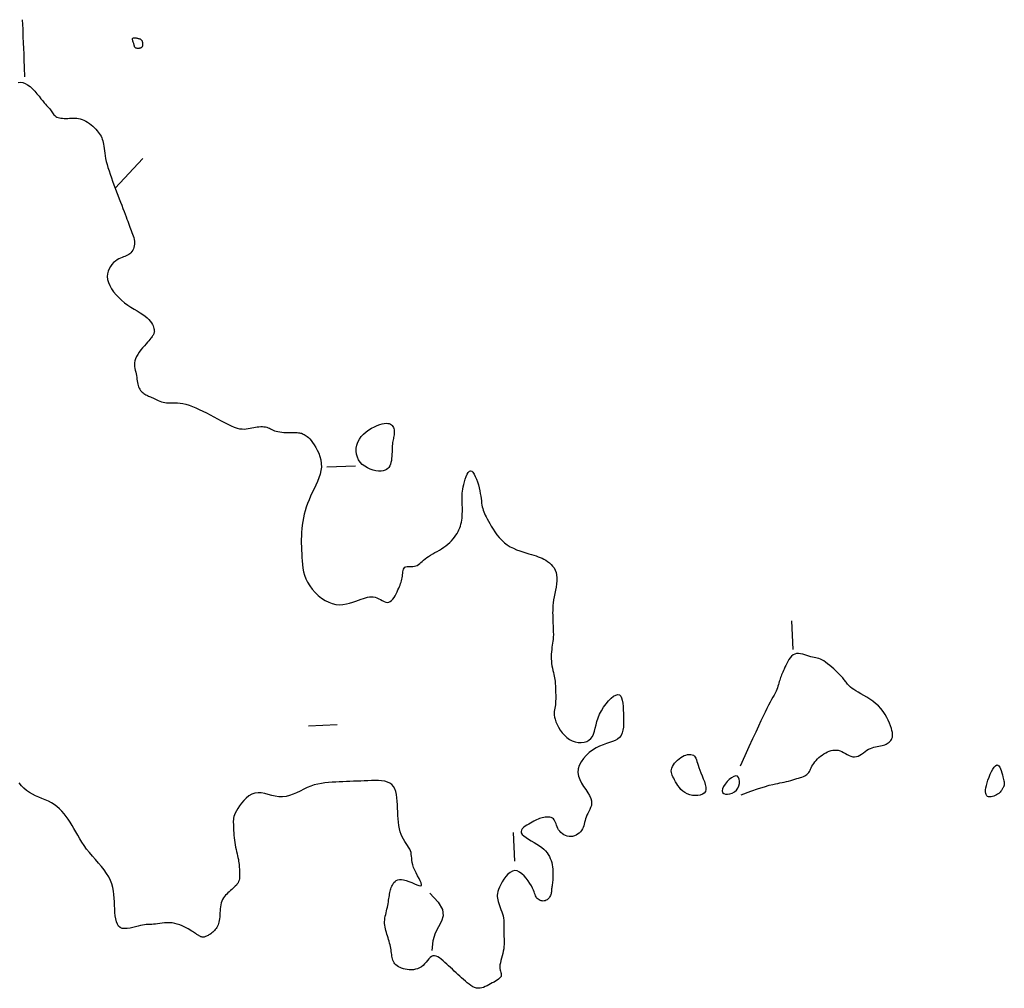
# Model space of a CAD drawing. Header units: millimetres. Extents: x 32690613 to 32693367, y 5343692 to 5344708.
# Tile 765 of 1009: x 32693239 to 32693273, y 5343862 to 5343896. Entities that reach past the tile are written whole.
import ezdxf

# ---------------------------------------------------------------- set-up
doc = ezdxf.new("R2010")
doc.units = ezdxf.units.MM
doc.header["$LTSCALE"] = 20
doc.layers.add('02-DGM_HL_493.50', color=112, linetype='Continuous')

msp = doc.modelspace()

# ---------------------------------------------------------------- linework, layer by layer
at = {"layer": '02-DGM_HL_493.50', "elevation": 493.5, "flags": 128}
for points in [[(32693238.849, 5343893.634), (32693238.836, 5343893.966), (32693238.826, 5343894.227), (32693238.818, 5343894.442), (32693238.81, 5343894.633), (32693238.803, 5343894.825), (32693238.794, 5343895.039), (32693238.784, 5343895.301), (32693238.771, 5343895.632)], [(32693238.61, 5343893.442), (32693238.691, 5343893.45), (32693238.774, 5343893.44), (32693238.858, 5343893.412), (32693238.943, 5343893.364), (32693239.028, 5343893.299), (32693239.111, 5343893.222), (32693239.192, 5343893.137), (32693239.27, 5343893.048), (32693239.343, 5343892.96), (32693239.41, 5343892.876), (32693239.47, 5343892.8), (32693239.522, 5343892.737), (32693239.568, 5343892.685), (32693239.607, 5343892.642), (32693239.641, 5343892.606), (32693239.671, 5343892.575), (32693239.697, 5343892.546), (32693239.721, 5343892.519), (32693239.744, 5343892.489), (32693239.766, 5343892.458), (32693239.788, 5343892.423), (32693239.811, 5343892.388), (32693239.835, 5343892.353), (32693239.862, 5343892.319), (32693239.892, 5343892.288), (32693239.926, 5343892.259), (32693239.964, 5343892.236), (32693240.008, 5343892.218), (32693240.056, 5343892.205), (32693240.108, 5343892.197), (32693240.164, 5343892.192), (32693240.222, 5343892.19), (32693240.283, 5343892.19), (32693240.344, 5343892.191), (32693240.407, 5343892.194), (32693240.469, 5343892.196), (32693240.532, 5343892.197), (32693240.594, 5343892.197), (32693240.657, 5343892.193), (32693240.72, 5343892.186), (32693240.783, 5343892.173), (32693240.846, 5343892.155), (32693240.91, 5343892.13), (32693240.973, 5343892.097), (32693241.037, 5343892.058), (32693241.099, 5343892.014), (32693241.159, 5343891.966), (32693241.217, 5343891.915), (32693241.272, 5343891.863), (32693241.323, 5343891.81), (32693241.369, 5343891.759), (32693241.41, 5343891.709), (32693241.446, 5343891.661), (32693241.478, 5343891.614), (32693241.505, 5343891.566), (32693241.529, 5343891.517), (32693241.548, 5343891.465), (32693241.565, 5343891.41), (32693241.579, 5343891.35), (32693241.591, 5343891.285), (32693241.602, 5343891.215), (32693241.612, 5343891.14), (32693241.622, 5343891.06), (32693241.634, 5343890.974), (32693241.649, 5343890.884), (32693241.666, 5343890.788), (32693241.689, 5343890.687), (32693241.716, 5343890.581), (32693241.748, 5343890.471), (32693241.785, 5343890.358), (32693241.824, 5343890.241), (32693241.867, 5343890.121), (32693241.911, 5343890), (32693241.957, 5343889.877), (32693242.003, 5343889.754), (32693242.05, 5343889.631), (32693242.096, 5343889.509), (32693242.141, 5343889.389), (32693242.185, 5343889.271), (32693242.228, 5343889.158), (32693242.269, 5343889.049), (32693242.308, 5343888.946), (32693242.344, 5343888.85), (32693242.378, 5343888.761), (32693242.409, 5343888.679), (32693242.438, 5343888.603), (32693242.464, 5343888.532), (32693242.49, 5343888.464), (32693242.514, 5343888.399), (32693242.538, 5343888.337), (32693242.561, 5343888.275), (32693242.585, 5343888.213), (32693242.607, 5343888.152), (32693242.627, 5343888.091), (32693242.645, 5343888.03), (32693242.66, 5343887.97), (32693242.67, 5343887.911), (32693242.675, 5343887.853), (32693242.675, 5343887.796), (32693242.667, 5343887.74), (32693242.654, 5343887.686), (32693242.634, 5343887.635), (32693242.61, 5343887.587), (32693242.581, 5343887.542), (32693242.548, 5343887.502), (32693242.511, 5343887.467), (32693242.472, 5343887.437), (32693242.43, 5343887.414), (32693242.386, 5343887.394), (32693242.339, 5343887.376), (32693242.29, 5343887.359), (32693242.238, 5343887.341), (32693242.184, 5343887.318), (32693242.127, 5343887.29), (32693242.068, 5343887.255), (32693242.006, 5343887.21), (32693241.944, 5343887.157), (32693241.884, 5343887.095), (32693241.83, 5343887.025), (32693241.785, 5343886.947), (32693241.75, 5343886.862), (32693241.728, 5343886.771), (32693241.723, 5343886.674), (32693241.736, 5343886.572), (32693241.767, 5343886.466), (32693241.813, 5343886.357), (32693241.873, 5343886.249), (32693241.946, 5343886.141), (32693242.03, 5343886.036), (32693242.122, 5343885.937), (32693242.223, 5343885.843), (32693242.329, 5343885.757), (32693242.439, 5343885.678), (32693242.55, 5343885.605), (32693242.66, 5343885.537), (32693242.767, 5343885.473), (32693242.868, 5343885.411), (32693242.962, 5343885.351), (32693243.045, 5343885.291), (32693243.116, 5343885.232), (32693243.176, 5343885.172), (32693243.225, 5343885.114), (32693243.266, 5343885.057), (32693243.297, 5343885.003), (32693243.322, 5343884.952), (32693243.34, 5343884.905), (32693243.352, 5343884.863), (32693243.361, 5343884.825), (32693243.365, 5343884.793), (32693243.366, 5343884.764), (32693243.364, 5343884.739), (32693243.36, 5343884.715), (32693243.352, 5343884.693), (32693243.343, 5343884.672), (32693243.332, 5343884.651), (32693243.32, 5343884.63), (32693243.305, 5343884.606), (32693243.287, 5343884.58), (32693243.266, 5343884.551), (32693243.24, 5343884.517), (32693243.209, 5343884.478), (32693243.171, 5343884.433), (32693243.127, 5343884.381), (32693243.075, 5343884.322), (32693243.017, 5343884.257), (32693242.957, 5343884.186), (32693242.897, 5343884.112), (32693242.84, 5343884.035), (32693242.787, 5343883.958), (32693242.743, 5343883.88), (32693242.708, 5343883.805), (32693242.686, 5343883.732), (32693242.675, 5343883.662), (32693242.672, 5343883.595), (32693242.677, 5343883.529), (32693242.687, 5343883.465), (32693242.701, 5343883.402), (32693242.715, 5343883.34), (32693242.729, 5343883.278), (32693242.741, 5343883.216), (32693242.75, 5343883.154), (32693242.759, 5343883.093), (32693242.768, 5343883.034), (32693242.777, 5343882.977), (32693242.788, 5343882.922), (32693242.8, 5343882.87), (32693242.816, 5343882.822), (32693242.835, 5343882.778), (32693242.858, 5343882.738), (32693242.883, 5343882.701), (32693242.911, 5343882.668), (32693242.94, 5343882.638), (32693242.971, 5343882.611), (32693243.003, 5343882.588), (32693243.035, 5343882.567), (32693243.067, 5343882.548), (32693243.099, 5343882.532), (32693243.132, 5343882.517), (32693243.165, 5343882.502), (32693243.2, 5343882.487), (32693243.237, 5343882.472), (32693243.275, 5343882.455), (32693243.315, 5343882.436), (32693243.358, 5343882.414), (32693243.403, 5343882.391), (32693243.451, 5343882.367), (32693243.501, 5343882.344), (32693243.554, 5343882.322), (32693243.61, 5343882.303), (32693243.668, 5343882.288), (32693243.73, 5343882.277), (32693243.794, 5343882.272), (32693243.862, 5343882.27), (32693243.933, 5343882.271), (32693244.009, 5343882.272), (32693244.09, 5343882.271), (32693244.176, 5343882.267), (32693244.267, 5343882.257), (32693244.365, 5343882.241), (32693244.469, 5343882.215), (32693244.579, 5343882.181), (32693244.694, 5343882.14), (32693244.813, 5343882.092), (32693244.935, 5343882.038), (32693245.06, 5343881.979), (32693245.187, 5343881.916), (32693245.314, 5343881.85), (32693245.442, 5343881.781), (32693245.569, 5343881.711), (32693245.693, 5343881.643), (32693245.815, 5343881.577), (32693245.932, 5343881.517), (32693246.045, 5343881.464), (32693246.151, 5343881.419), (32693246.25, 5343881.386), (32693246.341, 5343881.364), (32693246.424, 5343881.354), (32693246.502, 5343881.352), (32693246.574, 5343881.357), (32693246.642, 5343881.367), (32693246.707, 5343881.38), (32693246.771, 5343881.395), (32693246.833, 5343881.409), (32693246.895, 5343881.42), (32693246.956, 5343881.429), (32693247.017, 5343881.435), (32693247.077, 5343881.437), (32693247.134, 5343881.437), (32693247.189, 5343881.432), (32693247.242, 5343881.424), (32693247.291, 5343881.413), (32693247.337, 5343881.397), (32693247.381, 5343881.378), (32693247.423, 5343881.358), (32693247.466, 5343881.336), (32693247.511, 5343881.315), (32693247.56, 5343881.294), (32693247.613, 5343881.276), (32693247.672, 5343881.261), (32693247.739, 5343881.25), (32693247.811, 5343881.242), (32693247.887, 5343881.237), (32693247.964, 5343881.235), (32693248.041, 5343881.234), (32693248.116, 5343881.233), (32693248.186, 5343881.234), (32693248.249, 5343881.233), (32693248.304, 5343881.232), (32693248.352, 5343881.229), (32693248.395, 5343881.225), (32693248.432, 5343881.219), (32693248.466, 5343881.212), (32693248.498, 5343881.203), (32693248.528, 5343881.192), (32693248.56, 5343881.179), (32693248.592, 5343881.163), (32693248.627, 5343881.144), (32693248.664, 5343881.12), (32693248.703, 5343881.089), (32693248.745, 5343881.052), (32693248.789, 5343881.006), (32693248.837, 5343880.95), (32693248.888, 5343880.883), (32693248.942, 5343880.804), (32693248.998, 5343880.714), (32693249.051, 5343880.615), (32693249.099, 5343880.508), (32693249.141, 5343880.394), (32693249.172, 5343880.275), (32693249.191, 5343880.152), (32693249.194, 5343880.028), (32693249.18, 5343879.902), (32693249.15, 5343879.776), (32693249.109, 5343879.649), (32693249.057, 5343879.522), (32693249, 5343879.394), (32693248.938, 5343879.267), (32693248.876, 5343879.139), (32693248.817, 5343879.012), (32693248.762, 5343878.885), (32693248.712, 5343878.758), (32693248.667, 5343878.631), (32693248.628, 5343878.504), (32693248.594, 5343878.378), (32693248.565, 5343878.252), (32693248.541, 5343878.126), (32693248.523, 5343878), (32693248.509, 5343877.874), (32693248.5, 5343877.749), (32693248.495, 5343877.623), (32693248.494, 5343877.498), (32693248.494, 5343877.373), (32693248.497, 5343877.248), (32693248.501, 5343877.123), (32693248.506, 5343876.998), (32693248.511, 5343876.873), (32693248.519, 5343876.749), (32693248.53, 5343876.624), (32693248.547, 5343876.5), (32693248.571, 5343876.375), (32693248.606, 5343876.252), (32693248.652, 5343876.128), (32693248.712, 5343876.006), (32693248.787, 5343875.884), (32693248.875, 5343875.765), (32693248.975, 5343875.652), (32693249.084, 5343875.548), (32693249.201, 5343875.454), (32693249.323, 5343875.373), (32693249.448, 5343875.308), (32693249.575, 5343875.261), (32693249.701, 5343875.234), (32693249.825, 5343875.225), (32693249.947, 5343875.231), (32693250.065, 5343875.249), (32693250.179, 5343875.276), (32693250.288, 5343875.308), (32693250.391, 5343875.344), (32693250.488, 5343875.38), (32693250.576, 5343875.413), (32693250.658, 5343875.443), (32693250.735, 5343875.467), (32693250.807, 5343875.486), (32693250.875, 5343875.499), (32693250.94, 5343875.503), (32693251.004, 5343875.499), (32693251.067, 5343875.486), (32693251.131, 5343875.463), (32693251.194, 5343875.433), (32693251.257, 5343875.4), (32693251.319, 5343875.367), (32693251.379, 5343875.338), (32693251.437, 5343875.317), (32693251.493, 5343875.306), (32693251.547, 5343875.31), (32693251.597, 5343875.331), (32693251.643, 5343875.367), (32693251.687, 5343875.416), (32693251.728, 5343875.474), (32693251.766, 5343875.538), (32693251.801, 5343875.606), (32693251.833, 5343875.674), (32693251.863, 5343875.74), (32693251.891, 5343875.801), (32693251.916, 5343875.858), (32693251.939, 5343875.911), (32693251.959, 5343875.962), (32693251.977, 5343876.012), (32693251.992, 5343876.061), (32693252.004, 5343876.111), (32693252.014, 5343876.162), (32693252.021, 5343876.216), (32693252.027, 5343876.27), (32693252.033, 5343876.324), (32693252.04, 5343876.375), (32693252.05, 5343876.423), (32693252.064, 5343876.465), (32693252.084, 5343876.501), (32693252.111, 5343876.528), (32693252.145, 5343876.545), (32693252.186, 5343876.555), (32693252.232, 5343876.559), (32693252.282, 5343876.56), (32693252.334, 5343876.56), (32693252.387, 5343876.561), (32693252.44, 5343876.567), (32693252.49, 5343876.578), (32693252.537, 5343876.597), (32693252.581, 5343876.624), (32693252.625, 5343876.657), (32693252.669, 5343876.694), (32693252.714, 5343876.735), (32693252.762, 5343876.778), (32693252.814, 5343876.823), (32693252.872, 5343876.867), (32693252.936, 5343876.911), (32693253.005, 5343876.954), (32693253.079, 5343876.996), (32693253.155, 5343877.04), (32693253.234, 5343877.084), (32693253.312, 5343877.129), (32693253.39, 5343877.177), (32693253.465, 5343877.228), (32693253.537, 5343877.281), (32693253.606, 5343877.338), (32693253.67, 5343877.396), (32693253.731, 5343877.457), (32693253.787, 5343877.519), (32693253.838, 5343877.583), (32693253.885, 5343877.646), (32693253.927, 5343877.711), (32693253.964, 5343877.775), (32693253.995, 5343877.839), (32693254.023, 5343877.903), (32693254.045, 5343877.969), (32693254.064, 5343878.035), (32693254.08, 5343878.104), (32693254.092, 5343878.173), (32693254.101, 5343878.245), (32693254.107, 5343878.32), (32693254.111, 5343878.396), (32693254.113, 5343878.472), (32693254.113, 5343878.548), (32693254.112, 5343878.623), (32693254.11, 5343878.695), (32693254.108, 5343878.765), (32693254.106, 5343878.829), (32693254.103, 5343878.89), (32693254.102, 5343878.947), (32693254.102, 5343879.002), (32693254.104, 5343879.059), (32693254.108, 5343879.118), (32693254.115, 5343879.182), (32693254.126, 5343879.252), (32693254.142, 5343879.331), (32693254.162, 5343879.42), (32693254.186, 5343879.514), (32693254.214, 5343879.608), (32693254.245, 5343879.697), (32693254.28, 5343879.775), (32693254.317, 5343879.838), (32693254.357, 5343879.881), (32693254.397, 5343879.897), (32693254.44, 5343879.884), (32693254.482, 5343879.844), (32693254.524, 5343879.782), (32693254.565, 5343879.702), (32693254.604, 5343879.609), (32693254.639, 5343879.508), (32693254.671, 5343879.402), (32693254.699, 5343879.297), (32693254.721, 5343879.197), (32693254.739, 5343879.101), (32693254.754, 5343879.01), (32693254.766, 5343878.925), (32693254.776, 5343878.844), (32693254.786, 5343878.769), (32693254.796, 5343878.699), (32693254.808, 5343878.635), (32693254.822, 5343878.575), (32693254.839, 5343878.518), (32693254.859, 5343878.464), (32693254.883, 5343878.408), (32693254.911, 5343878.35), (32693254.943, 5343878.288), (32693254.98, 5343878.219), (32693255.022, 5343878.142), (32693255.07, 5343878.056), (32693255.123, 5343877.962), (32693255.183, 5343877.863), (32693255.249, 5343877.762), (32693255.321, 5343877.661), (32693255.4, 5343877.563), (32693255.487, 5343877.47), (32693255.58, 5343877.386), (32693255.68, 5343877.311), (32693255.786, 5343877.247), (32693255.895, 5343877.191), (32693256.006, 5343877.142), (32693256.117, 5343877.1), (32693256.226, 5343877.063), (32693256.33, 5343877.031), (32693256.429, 5343877.002), (32693256.52, 5343876.976), (32693256.604, 5343876.95), (32693256.682, 5343876.926), (32693256.756, 5343876.9), (32693256.826, 5343876.873), (32693256.892, 5343876.844), (32693256.957, 5343876.812), (32693257.021, 5343876.775), (32693257.085, 5343876.733), (32693257.148, 5343876.686), (32693257.207, 5343876.632), (32693257.262, 5343876.573), (32693257.311, 5343876.506), (32693257.351, 5343876.432), (32693257.383, 5343876.351), (32693257.403, 5343876.262), (32693257.411, 5343876.165), (32693257.409, 5343876.061), (32693257.398, 5343875.952), (32693257.381, 5343875.84), (32693257.36, 5343875.727), (32693257.338, 5343875.614), (32693257.317, 5343875.503), (32693257.298, 5343875.396), (32693257.283, 5343875.294), (32693257.273, 5343875.197), (32693257.267, 5343875.105), (32693257.264, 5343875.019), (32693257.263, 5343874.938), (32693257.264, 5343874.863), (32693257.266, 5343874.793), (32693257.268, 5343874.728), (32693257.271, 5343874.668), (32693257.273, 5343874.612), (32693257.275, 5343874.561), (32693257.277, 5343874.512), (32693257.278, 5343874.467), (32693257.28, 5343874.423), (32693257.282, 5343874.381), (32693257.283, 5343874.339), (32693257.285, 5343874.297), (32693257.286, 5343874.255), (32693257.287, 5343874.211), (32693257.287, 5343874.165), (32693257.285, 5343874.117), (32693257.282, 5343874.065), (32693257.278, 5343874.01), (32693257.271, 5343873.949), (32693257.262, 5343873.884), (32693257.251, 5343873.814), (32693257.24, 5343873.74), (32693257.23, 5343873.663), (32693257.221, 5343873.583), (32693257.214, 5343873.501), (32693257.211, 5343873.419), (32693257.211, 5343873.335), (32693257.217, 5343873.252), (32693257.227, 5343873.17), (32693257.24, 5343873.089), (32693257.255, 5343873.01), (32693257.272, 5343872.934), (32693257.289, 5343872.862), (32693257.304, 5343872.793), (32693257.319, 5343872.728), (32693257.33, 5343872.668), (32693257.339, 5343872.612), (32693257.346, 5343872.559), (32693257.351, 5343872.507), (32693257.356, 5343872.455), (32693257.359, 5343872.401), (32693257.361, 5343872.345), (32693257.364, 5343872.285), (32693257.366, 5343872.22), (32693257.368, 5343872.151), (32693257.37, 5343872.08), (32693257.371, 5343872.007), (32693257.371, 5343871.935), (32693257.368, 5343871.863), (32693257.364, 5343871.794), (32693257.358, 5343871.729), (32693257.348, 5343871.668), (32693257.338, 5343871.611), (32693257.329, 5343871.555), (32693257.321, 5343871.498), (32693257.318, 5343871.439), (32693257.321, 5343871.376), (32693257.33, 5343871.306), (32693257.349, 5343871.228), (32693257.379, 5343871.141), (32693257.418, 5343871.047), (32693257.468, 5343870.95), (32693257.527, 5343870.853), (32693257.595, 5343870.758), (32693257.672, 5343870.67), (32693257.757, 5343870.591), (32693257.849, 5343870.525), (32693257.949, 5343870.474), (32693258.052, 5343870.439), (32693258.157, 5343870.42), (32693258.26, 5343870.416), (32693258.359, 5343870.427), (32693258.45, 5343870.455), (32693258.531, 5343870.497), (32693258.599, 5343870.554), (32693258.651, 5343870.626), (32693258.692, 5343870.712), (32693258.724, 5343870.808), (32693258.752, 5343870.915), (32693258.779, 5343871.029), (32693258.81, 5343871.149), (32693258.849, 5343871.273), (32693258.899, 5343871.4), (32693258.964, 5343871.527), (32693259.041, 5343871.65), (32693259.125, 5343871.766), (32693259.215, 5343871.871), (32693259.304, 5343871.96), (32693259.391, 5343872.029), (32693259.47, 5343872.074), (32693259.539, 5343872.092), (32693259.595, 5343872.079), (32693259.638, 5343872.039), (32693259.67, 5343871.974), (32693259.693, 5343871.89), (32693259.709, 5343871.789), (32693259.72, 5343871.677), (32693259.727, 5343871.557), (32693259.732, 5343871.432), (32693259.737, 5343871.308), (32693259.739, 5343871.185), (32693259.738, 5343871.066), (32693259.73, 5343870.953), (32693259.714, 5343870.847), (32693259.688, 5343870.75), (32693259.65, 5343870.665), (32693259.598, 5343870.593), (32693259.53, 5343870.535), (32693259.448, 5343870.488), (32693259.354, 5343870.449), (32693259.251, 5343870.413), (32693259.139, 5343870.377), (32693259.022, 5343870.336), (32693258.901, 5343870.288), (32693258.778, 5343870.228), (32693258.657, 5343870.153), (32693258.54, 5343870.064), (32693258.431, 5343869.965), (32693258.334, 5343869.856), (32693258.253, 5343869.74), (32693258.192, 5343869.618), (32693258.155, 5343869.494), (32693258.145, 5343869.369), (32693258.164, 5343869.245), (32693258.208, 5343869.122), (32693258.269, 5343869.003), (32693258.341, 5343868.887), (32693258.416, 5343868.774), (32693258.489, 5343868.667), (32693258.551, 5343868.565), (32693258.597, 5343868.469), (32693258.621, 5343868.38), (32693258.624, 5343868.297), (32693258.613, 5343868.219), (32693258.589, 5343868.146), (32693258.557, 5343868.076), (32693258.521, 5343868.009), (32693258.485, 5343867.944), (32693258.453, 5343867.88), (32693258.428, 5343867.816), (32693258.409, 5343867.753), (32693258.393, 5343867.691), (32693258.379, 5343867.63), (32693258.366, 5343867.57), (32693258.35, 5343867.512), (32693258.331, 5343867.456), (32693258.305, 5343867.401), (32693258.272, 5343867.349), (32693258.232, 5343867.301), (32693258.186, 5343867.256), (32693258.135, 5343867.218), (32693258.08, 5343867.185), (32693258.021, 5343867.16), (32693257.961, 5343867.143), (32693257.898, 5343867.135), (32693257.836, 5343867.138), (32693257.774, 5343867.15), (32693257.714, 5343867.171), (32693257.656, 5343867.199), (32693257.602, 5343867.234), (32693257.553, 5343867.274), (32693257.509, 5343867.32), (32693257.472, 5343867.369), (32693257.443, 5343867.421), (32693257.419, 5343867.474), (32693257.399, 5343867.528), (32693257.381, 5343867.581), (32693257.363, 5343867.631), (32693257.343, 5343867.677), (32693257.32, 5343867.717), (32693257.291, 5343867.751), (32693257.255, 5343867.777), (32693257.212, 5343867.796), (32693257.165, 5343867.808), (32693257.114, 5343867.814), (32693257.061, 5343867.814), (32693257.007, 5343867.81), (32693256.953, 5343867.802), (32693256.9, 5343867.791), (32693256.849, 5343867.778), (32693256.801, 5343867.761), (32693256.753, 5343867.742), (32693256.704, 5343867.721), (32693256.655, 5343867.697), (32693256.604, 5343867.67), (32693256.549, 5343867.641), (32693256.49, 5343867.608), (32693256.427, 5343867.573), (32693256.363, 5343867.536), (32693256.301, 5343867.496), (32693256.246, 5343867.453), (32693256.201, 5343867.408), (32693256.171, 5343867.361), (32693256.159, 5343867.313), (32693256.17, 5343867.262), (32693256.205, 5343867.21), (32693256.262, 5343867.157), (32693256.335, 5343867.102), (32693256.422, 5343867.046), (32693256.516, 5343866.989), (32693256.613, 5343866.932), (32693256.709, 5343866.873), (32693256.799, 5343866.814), (32693256.88, 5343866.755), (32693256.95, 5343866.695), (32693257.012, 5343866.634), (32693257.066, 5343866.571), (32693257.111, 5343866.507), (32693257.15, 5343866.441), (32693257.182, 5343866.373), (32693257.208, 5343866.302), (32693257.229, 5343866.229), (32693257.246, 5343866.154), (32693257.258, 5343866.078), (32693257.267, 5343866.002), (32693257.272, 5343865.928), (32693257.275, 5343865.855), (32693257.275, 5343865.786), (32693257.273, 5343865.721), (32693257.269, 5343865.661), (32693257.265, 5343865.605), (32693257.259, 5343865.554), (32693257.253, 5343865.506), (32693257.247, 5343865.462), (32693257.241, 5343865.421), (32693257.236, 5343865.381), (32693257.232, 5343865.344), (32693257.228, 5343865.308), (32693257.226, 5343865.273), (32693257.223, 5343865.239), (32693257.22, 5343865.206), (32693257.215, 5343865.174), (32693257.208, 5343865.142), (32693257.199, 5343865.11), (32693257.187, 5343865.078), (32693257.17, 5343865.046), (32693257.15, 5343865.015), (32693257.127, 5343864.986), (32693257.101, 5343864.958), (32693257.072, 5343864.934), (32693257.04, 5343864.914), (32693257.007, 5343864.899), (32693256.972, 5343864.889), (32693256.935, 5343864.886), (32693256.897, 5343864.888), (32693256.86, 5343864.896), (32693256.823, 5343864.909), (32693256.788, 5343864.927), (32693256.756, 5343864.949), (32693256.727, 5343864.975), (32693256.703, 5343865.004), (32693256.683, 5343865.036), (32693256.666, 5343865.071), (32693256.651, 5343865.112), (32693256.634, 5343865.157), (32693256.615, 5343865.21), (32693256.591, 5343865.269), (32693256.56, 5343865.337), (32693256.52, 5343865.414), (32693256.47, 5343865.499), (32693256.411, 5343865.59), (32693256.344, 5343865.68), (32693256.27, 5343865.765), (32693256.192, 5343865.839), (32693256.11, 5343865.898), (32693256.027, 5343865.935), (32693255.943, 5343865.947), (32693255.861, 5343865.929), (32693255.781, 5343865.885), (32693255.704, 5343865.82), (32693255.632, 5343865.74), (32693255.565, 5343865.65), (32693255.505, 5343865.555), (32693255.453, 5343865.46), (32693255.41, 5343865.37), (32693255.376, 5343865.29), (32693255.352, 5343865.219), (32693255.337, 5343865.155), (32693255.329, 5343865.096), (32693255.328, 5343865.04), (32693255.334, 5343864.984), (32693255.346, 5343864.928), (32693255.363, 5343864.868), (32693255.384, 5343864.804), (32693255.408, 5343864.735), (32693255.434, 5343864.664), (32693255.46, 5343864.59), (32693255.486, 5343864.515), (32693255.51, 5343864.44), (32693255.531, 5343864.365), (32693255.547, 5343864.291), (32693255.557, 5343864.22), (32693255.563, 5343864.151), (32693255.565, 5343864.083), (32693255.564, 5343864.017), (32693255.562, 5343863.953), (32693255.559, 5343863.889), (32693255.557, 5343863.826), (32693255.557, 5343863.764), (32693255.559, 5343863.701), (32693255.562, 5343863.638), (32693255.566, 5343863.574), (32693255.569, 5343863.509), (32693255.571, 5343863.441), (32693255.57, 5343863.371), (32693255.565, 5343863.298), (32693255.555, 5343863.221), (32693255.54, 5343863.141), (32693255.521, 5343863.058), (32693255.499, 5343862.974), (32693255.477, 5343862.89), (32693255.456, 5343862.808), (32693255.438, 5343862.73), (32693255.425, 5343862.657), (32693255.419, 5343862.591), (32693255.421, 5343862.532), (32693255.429, 5343862.48), (32693255.44, 5343862.435), (32693255.453, 5343862.394), (32693255.464, 5343862.357), (32693255.471, 5343862.323), (32693255.471, 5343862.29), (32693255.462, 5343862.259), (32693255.442, 5343862.227), (32693255.412, 5343862.194), (32693255.373, 5343862.161), (32693255.326, 5343862.128), (32693255.274, 5343862.095), (32693255.218, 5343862.061), (32693255.158, 5343862.028), (32693255.097, 5343861.994), (32693255.036, 5343861.961), (32693254.974, 5343861.929), (32693254.913, 5343861.9), (32693254.851, 5343861.875), (32693254.79, 5343861.856), (32693254.728, 5343861.845), (32693254.665, 5343861.842), (32693254.602, 5343861.85), (32693254.539, 5343861.869), (32693254.475, 5343861.898), (32693254.411, 5343861.935), (32693254.347, 5343861.981), (32693254.282, 5343862.032), (32693254.218, 5343862.087), (32693254.153, 5343862.145), (32693254.088, 5343862.205), (32693254.023, 5343862.265), (32693253.958, 5343862.325), (32693253.893, 5343862.385), (32693253.828, 5343862.445), (32693253.764, 5343862.505), (32693253.699, 5343862.565), (32693253.634, 5343862.625), (32693253.569, 5343862.685), (32693253.504, 5343862.745), (32693253.44, 5343862.802), (32693253.376, 5343862.855), (32693253.314, 5343862.901), (32693253.253, 5343862.938), (32693253.194, 5343862.964), (32693253.138, 5343862.976), (32693253.085, 5343862.972), (32693253.035, 5343862.951), (32693252.987, 5343862.916), (32693252.94, 5343862.869), (32693252.893, 5343862.815), (32693252.845, 5343862.757), (32693252.795, 5343862.699), (32693252.741, 5343862.643), (32693252.683, 5343862.595), (32693252.619, 5343862.556), (32693252.552, 5343862.526), (32693252.48, 5343862.505), (32693252.407, 5343862.492), (32693252.334, 5343862.487), (32693252.26, 5343862.488), (32693252.188, 5343862.494), (32693252.119, 5343862.506), (32693252.054, 5343862.522), (32693251.993, 5343862.543), (32693251.937, 5343862.567), (32693251.885, 5343862.594), (32693251.838, 5343862.625), (32693251.797, 5343862.659), (32693251.762, 5343862.696), (32693251.732, 5343862.736), (32693251.708, 5343862.777), (32693251.69, 5343862.821), (32693251.676, 5343862.868), (32693251.665, 5343862.916), (32693251.656, 5343862.966), (32693251.648, 5343863.018), (32693251.641, 5343863.071), (32693251.633, 5343863.127), (32693251.624, 5343863.183), (32693251.613, 5343863.241), (32693251.601, 5343863.3), (32693251.588, 5343863.36), (32693251.573, 5343863.421), (32693251.556, 5343863.482), (32693251.539, 5343863.544), (32693251.52, 5343863.606), (32693251.501, 5343863.668), (32693251.481, 5343863.729), (32693251.462, 5343863.791), (32693251.444, 5343863.853), (32693251.428, 5343863.915), (32693251.415, 5343863.977), (32693251.406, 5343864.039), (32693251.401, 5343864.102), (32693251.401, 5343864.164), (32693251.405, 5343864.227), (32693251.413, 5343864.29), (32693251.424, 5343864.353), (32693251.437, 5343864.416), (32693251.452, 5343864.479), (32693251.467, 5343864.542), (32693251.481, 5343864.605), (32693251.495, 5343864.668), (32693251.508, 5343864.731), (32693251.519, 5343864.793), (32693251.531, 5343864.854), (32693251.541, 5343864.913), (32693251.551, 5343864.971), (32693251.56, 5343865.027), (32693251.568, 5343865.081), (32693251.576, 5343865.132), (32693251.585, 5343865.181), (32693251.594, 5343865.228), (32693251.604, 5343865.274), (32693251.617, 5343865.318), (32693251.632, 5343865.361), (32693251.649, 5343865.404), (32693251.671, 5343865.446), (32693251.696, 5343865.489), (32693251.727, 5343865.529), (32693251.763, 5343865.566), (32693251.807, 5343865.598), (32693251.857, 5343865.621), (32693251.917, 5343865.636), (32693251.985, 5343865.639), (32693252.064, 5343865.629), (32693252.153, 5343865.604), (32693252.248, 5343865.57), (32693252.344, 5343865.53), (32693252.438, 5343865.49), (32693252.523, 5343865.455), (32693252.595, 5343865.43), (32693252.65, 5343865.42), (32693252.683, 5343865.43), (32693252.691, 5343865.464), (32693252.676, 5343865.518), (32693252.644, 5343865.59), (32693252.601, 5343865.674), (32693252.55, 5343865.767), (32693252.498, 5343865.865), (32693252.449, 5343865.964), (32693252.408, 5343866.059), (32693252.38, 5343866.148), (32693252.361, 5343866.23), (32693252.35, 5343866.307), (32693252.344, 5343866.38), (32693252.339, 5343866.448), (32693252.332, 5343866.513), (32693252.321, 5343866.577), (32693252.302, 5343866.639), (32693252.274, 5343866.7), (32693252.238, 5343866.763), (32693252.196, 5343866.827), (32693252.15, 5343866.893), (32693252.103, 5343866.964), (32693252.056, 5343867.04), (32693252.013, 5343867.121), (32693251.974, 5343867.21), (32693251.943, 5343867.306), (32693251.918, 5343867.409), (32693251.899, 5343867.519), (32693251.885, 5343867.634), (32693251.874, 5343867.752), (32693251.866, 5343867.874), (32693251.86, 5343867.998), (32693251.855, 5343868.122), (32693251.85, 5343868.247), (32693251.843, 5343868.369), (32693251.832, 5343868.488), (32693251.816, 5343868.6), (32693251.792, 5343868.705), (32693251.758, 5343868.799), (32693251.714, 5343868.881), (32693251.656, 5343868.949), (32693251.584, 5343869.001), (32693251.499, 5343869.039), (32693251.402, 5343869.065), (32693251.297, 5343869.08), (32693251.183, 5343869.088), (32693251.064, 5343869.09), (32693250.942, 5343869.087), (32693250.817, 5343869.083), (32693250.692, 5343869.078), (32693250.567, 5343869.073), (32693250.442, 5343869.068), (32693250.317, 5343869.063), (32693250.192, 5343869.058), (32693250.068, 5343869.053), (32693249.943, 5343869.048), (32693249.818, 5343869.043), (32693249.693, 5343869.038), (32693249.568, 5343869.032), (32693249.443, 5343869.023), (32693249.319, 5343869.01), (32693249.194, 5343868.992), (32693249.07, 5343868.967), (32693248.946, 5343868.935), (32693248.823, 5343868.893), (32693248.7, 5343868.842), (32693248.577, 5343868.785), (32693248.454, 5343868.725), (32693248.331, 5343868.666), (32693248.208, 5343868.612), (32693248.085, 5343868.567), (32693247.961, 5343868.536), (32693247.837, 5343868.521), (32693247.711, 5343868.526), (32693247.586, 5343868.545), (32693247.461, 5343868.574), (32693247.338, 5343868.606), (32693247.217, 5343868.636), (32693247.098, 5343868.657), (32693246.983, 5343868.664), (32693246.873, 5343868.65), (32693246.767, 5343868.613), (32693246.666, 5343868.555), (32693246.573, 5343868.48), (32693246.486, 5343868.394), (32693246.408, 5343868.301), (32693246.339, 5343868.205), (32693246.279, 5343868.113), (32693246.23, 5343868.028), (32693246.191, 5343867.953), (32693246.163, 5343867.889), (32693246.143, 5343867.831), (32693246.13, 5343867.779), (32693246.123, 5343867.728), (32693246.12, 5343867.677), (32693246.121, 5343867.624), (32693246.123, 5343867.565), (32693246.125, 5343867.499), (32693246.128, 5343867.426), (32693246.132, 5343867.348), (32693246.137, 5343867.266), (32693246.144, 5343867.182), (32693246.152, 5343867.096), (32693246.161, 5343867.01), (32693246.173, 5343866.925), (32693246.186, 5343866.842), (32693246.202, 5343866.762), (32693246.218, 5343866.684), (32693246.235, 5343866.609), (32693246.252, 5343866.537), (32693246.268, 5343866.467), (32693246.283, 5343866.401), (32693246.296, 5343866.337), (32693246.306, 5343866.277), (32693246.315, 5343866.219), (32693246.321, 5343866.163), (32693246.327, 5343866.109), (32693246.33, 5343866.057), (32693246.333, 5343866.006), (32693246.336, 5343865.955), (32693246.338, 5343865.905), (32693246.339, 5343865.855), (32693246.34, 5343865.806), (32693246.34, 5343865.756), (32693246.337, 5343865.708), (32693246.331, 5343865.66), (32693246.321, 5343865.614), (32693246.306, 5343865.569), (32693246.286, 5343865.525), (32693246.259, 5343865.483), (32693246.228, 5343865.443), (32693246.191, 5343865.404), (32693246.152, 5343865.366), (32693246.109, 5343865.328), (32693246.065, 5343865.29), (32693246.02, 5343865.252), (32693245.975, 5343865.213), (32693245.932, 5343865.173), (32693245.89, 5343865.132), (32693245.85, 5343865.088), (32693245.813, 5343865.042), (32693245.779, 5343864.994), (32693245.748, 5343864.941), (32693245.723, 5343864.885), (32693245.702, 5343864.824), (32693245.686, 5343864.758), (32693245.674, 5343864.689), (32693245.666, 5343864.617), (32693245.66, 5343864.544), (32693245.656, 5343864.471), (32693245.652, 5343864.4), (32693245.647, 5343864.331), (32693245.64, 5343864.266), (32693245.631, 5343864.205), (32693245.619, 5343864.15), (32693245.604, 5343864.098), (32693245.587, 5343864.051), (32693245.567, 5343864.007), (32693245.545, 5343863.966), (32693245.52, 5343863.928), (32693245.493, 5343863.893), (32693245.464, 5343863.86), (32693245.434, 5343863.828), (32693245.402, 5343863.799), (32693245.369, 5343863.772), (32693245.337, 5343863.747), (32693245.304, 5343863.724), (32693245.271, 5343863.704), (32693245.24, 5343863.686), (32693245.21, 5343863.67), (32693245.182, 5343863.657), (32693245.154, 5343863.646), (32693245.128, 5343863.638), (32693245.104, 5343863.632), (32693245.08, 5343863.628), (32693245.057, 5343863.627), (32693245.035, 5343863.629), (32693245.014, 5343863.633), (32693244.993, 5343863.639), (32693244.973, 5343863.647), (32693244.953, 5343863.657), (32693244.933, 5343863.668), (32693244.913, 5343863.681), (32693244.893, 5343863.695), (32693244.871, 5343863.709), (32693244.849, 5343863.725), (32693244.826, 5343863.741), (32693244.8, 5343863.758), (32693244.771, 5343863.777), (32693244.737, 5343863.798), (32693244.698, 5343863.822), (32693244.654, 5343863.849), (32693244.603, 5343863.879), (32693244.544, 5343863.912), (32693244.479, 5343863.948), (32693244.408, 5343863.984), (32693244.331, 5343864.019), (32693244.251, 5343864.052), (32693244.167, 5343864.081), (32693244.08, 5343864.104), (32693243.992, 5343864.121), (32693243.902, 5343864.129), (32693243.813, 5343864.13), (32693243.725, 5343864.125), (32693243.639, 5343864.117), (32693243.557, 5343864.106), (32693243.479, 5343864.095), (32693243.406, 5343864.084), (32693243.34, 5343864.076), (32693243.281, 5343864.071), (32693243.228, 5343864.069), (32693243.177, 5343864.068), (32693243.127, 5343864.066), (32693243.075, 5343864.064), (32693243.018, 5343864.058), (32693242.955, 5343864.048), (32693242.883, 5343864.033), (32693242.8, 5343864.011), (32693242.71, 5343863.986), (32693242.614, 5343863.961), (32693242.517, 5343863.94), (32693242.421, 5343863.926), (32693242.33, 5343863.923), (32693242.248, 5343863.934), (32693242.177, 5343863.964), (32693242.12, 5343864.013), (32693242.076, 5343864.081), (32693242.043, 5343864.165), (32693242.019, 5343864.263), (32693242.003, 5343864.372), (32693241.992, 5343864.488), (32693241.985, 5343864.61), (32693241.98, 5343864.734), (32693241.975, 5343864.859), (32693241.968, 5343864.984), (32693241.957, 5343865.109), (32693241.94, 5343865.233), (32693241.915, 5343865.357), (32693241.88, 5343865.481), (32693241.834, 5343865.604), (32693241.774, 5343865.727), (32693241.7, 5343865.849), (32693241.613, 5343865.971), (32693241.516, 5343866.092), (32693241.414, 5343866.213), (32693241.308, 5343866.334), (32693241.202, 5343866.455), (32693241.099, 5343866.576), (32693241.003, 5343866.698), (32693240.915, 5343866.819), (32693240.835, 5343866.941), (32693240.761, 5343867.061), (32693240.692, 5343867.181), (32693240.626, 5343867.298), (32693240.562, 5343867.413), (32693240.498, 5343867.526), (32693240.432, 5343867.634), (32693240.364, 5343867.739), (32693240.292, 5343867.839), (32693240.217, 5343867.934), (32693240.138, 5343868.024), (32693240.054, 5343868.108), (32693239.965, 5343868.185), (32693239.871, 5343868.255), (32693239.772, 5343868.317), (32693239.667, 5343868.372), (32693239.557, 5343868.422), (32693239.445, 5343868.468), (32693239.333, 5343868.514), (32693239.22, 5343868.562), (32693239.11, 5343868.614), (32693239.005, 5343868.673), (32693238.905, 5343868.742), (32693238.811, 5343868.822), (32693238.725, 5343868.911), (32693238.645, 5343869.006)], [(32693242.003, 5343889.754), (32693242.963, 5343890.792)], [(32693249.388, 5343880.035), (32693250.388, 5343880.074)], [(32693265.649, 5343873.665), (32693265.61, 5343874.664)], [(32693263.846, 5343868.591), (32693264.179, 5343868.714), (32693264.445, 5343868.808), (32693264.654, 5343868.876), (32693264.816, 5343868.924), (32693264.941, 5343868.956), (32693265.039, 5343868.978), (32693265.119, 5343868.992), (32693265.192, 5343869.005), (32693265.266, 5343869.019), (32693265.341, 5343869.036), (32693265.417, 5343869.055), (32693265.493, 5343869.074), (32693265.568, 5343869.095), (32693265.642, 5343869.115), (32693265.713, 5343869.136), (32693265.781, 5343869.156), (32693265.845, 5343869.174), (32693265.905, 5343869.193), (32693265.96, 5343869.211), (32693266.011, 5343869.231), (32693266.057, 5343869.252), (32693266.099, 5343869.275), (32693266.137, 5343869.302), (32693266.169, 5343869.332), (32693266.197, 5343869.367), (32693266.221, 5343869.405), (32693266.243, 5343869.447), (32693266.265, 5343869.492), (32693266.287, 5343869.539), (32693266.311, 5343869.589), (32693266.339, 5343869.639), (32693266.372, 5343869.69), (32693266.41, 5343869.742), (32693266.454, 5343869.793), (32693266.503, 5343869.843), (32693266.556, 5343869.891), (32693266.612, 5343869.938), (32693266.67, 5343869.981), (32693266.73, 5343870.021), (32693266.791, 5343870.057), (32693266.852, 5343870.088), (32693266.914, 5343870.114), (32693266.976, 5343870.134), (32693267.038, 5343870.148), (32693267.1, 5343870.155), (32693267.163, 5343870.154), (32693267.226, 5343870.144), (32693267.289, 5343870.126), (32693267.352, 5343870.1), (32693267.416, 5343870.067), (32693267.48, 5343870.031), (32693267.544, 5343869.995), (32693267.608, 5343869.962), (32693267.672, 5343869.935), (32693267.735, 5343869.918), (32693267.798, 5343869.913), (32693267.86, 5343869.923), (32693267.921, 5343869.945), (32693267.983, 5343869.977), (32693268.044, 5343870.016), (32693268.105, 5343870.059), (32693268.165, 5343870.103), (32693268.226, 5343870.145), (32693268.287, 5343870.182), (32693268.349, 5343870.212), (32693268.41, 5343870.236), (32693268.471, 5343870.254), (32693268.531, 5343870.268), (32693268.59, 5343870.28), (32693268.647, 5343870.29), (32693268.702, 5343870.3), (32693268.755, 5343870.312), (32693268.805, 5343870.325), (32693268.853, 5343870.341), (32693268.897, 5343870.36), (32693268.938, 5343870.381), (32693268.975, 5343870.405), (32693269.009, 5343870.431), (32693269.039, 5343870.459), (32693269.065, 5343870.49), (32693269.086, 5343870.524), (32693269.103, 5343870.561), (32693269.115, 5343870.602), (32693269.121, 5343870.649), (32693269.121, 5343870.702), (32693269.115, 5343870.762), (32693269.102, 5343870.831), (32693269.082, 5343870.908), (32693269.054, 5343870.995), (32693269.018, 5343871.09), (32693268.974, 5343871.191), (32693268.922, 5343871.295), (32693268.862, 5343871.399), (32693268.793, 5343871.503), (32693268.715, 5343871.603), (32693268.629, 5343871.697), (32693268.533, 5343871.783), (32693268.432, 5343871.862), (32693268.327, 5343871.934), (32693268.221, 5343872), (32693268.116, 5343872.06), (32693268.016, 5343872.116), (32693267.924, 5343872.168), (32693267.841, 5343872.216), (32693267.77, 5343872.262), (32693267.71, 5343872.305), (32693267.661, 5343872.346), (32693267.619, 5343872.385), (32693267.584, 5343872.421), (32693267.555, 5343872.456), (32693267.529, 5343872.489), (32693267.507, 5343872.52), (32693267.485, 5343872.55), (32693267.463, 5343872.579), (32693267.44, 5343872.609), (32693267.414, 5343872.641), (32693267.385, 5343872.675), (32693267.351, 5343872.713), (32693267.31, 5343872.756), (32693267.262, 5343872.805), (32693267.206, 5343872.86), (32693267.143, 5343872.921), (32693267.075, 5343872.983), (32693267.004, 5343873.047), (32693266.931, 5343873.108), (32693266.858, 5343873.166), (32693266.788, 5343873.218), (32693266.721, 5343873.262), (32693266.66, 5343873.297), (32693266.603, 5343873.323), (32693266.548, 5343873.342), (32693266.495, 5343873.358), (32693266.443, 5343873.37), (32693266.388, 5343873.382), (32693266.332, 5343873.395), (32693266.271, 5343873.411), (32693266.205, 5343873.432), (32693266.135, 5343873.455), (32693266.063, 5343873.478), (32693265.99, 5343873.498), (32693265.916, 5343873.513), (32693265.844, 5343873.52), (32693265.776, 5343873.517), (32693265.711, 5343873.501), (32693265.653, 5343873.47), (32693265.599, 5343873.427), (32693265.551, 5343873.373), (32693265.507, 5343873.312), (32693265.467, 5343873.246), (32693265.431, 5343873.177), (32693265.398, 5343873.108), (32693265.368, 5343873.043), (32693265.34, 5343872.981), (32693265.315, 5343872.925), (32693265.292, 5343872.872), (32693265.27, 5343872.822), (32693265.251, 5343872.774), (32693265.232, 5343872.728), (32693265.216, 5343872.682), (32693265.2, 5343872.636), (32693265.186, 5343872.589), (32693265.172, 5343872.54), (32693265.157, 5343872.491), (32693265.142, 5343872.439), (32693265.125, 5343872.385), (32693265.105, 5343872.329), (32693265.082, 5343872.27), (32693265.056, 5343872.207), (32693265.025, 5343872.142), (32693264.989, 5343872.072), (32693264.949, 5343871.995), (32693264.904, 5343871.912), (32693264.854, 5343871.819), (32693264.799, 5343871.717), (32693264.74, 5343871.602), (32693264.676, 5343871.475), (32693264.606, 5343871.334), (32693264.53, 5343871.173), (32693264.444, 5343870.991), (32693264.347, 5343870.781), (32693264.237, 5343870.54), (32693264.112, 5343870.264), (32693263.969, 5343869.949), (32693263.807, 5343869.59)], [(32693248.74, 5343871.003), (32693249.74, 5343871.042)], [(32693255.891, 5343867.279), (32693255.93, 5343866.28)], [(32693252.972, 5343865.164), (32693253.271, 5343864.843), (32693253.416, 5343864.587), (32693253.442, 5343864.373), (32693253.385, 5343864.179), (32693253.282, 5343863.983), (32693253.167, 5343863.764), (32693253.078, 5343863.499), (32693253.05, 5343863.165)]]:
    msp.add_lwpolyline(points, dxfattribs=at)
for points in [[(32693242.813, 5343894.631), (32693242.796, 5343894.631), (32693242.778, 5343894.631), (32693242.761, 5343894.633), (32693242.745, 5343894.636), (32693242.73, 5343894.64), (32693242.716, 5343894.645), (32693242.703, 5343894.653), (32693242.693, 5343894.662), (32693242.685, 5343894.673), (32693242.678, 5343894.686), (32693242.673, 5343894.701), (32693242.668, 5343894.717), (32693242.663, 5343894.736), (32693242.658, 5343894.756), (32693242.653, 5343894.778), (32693242.646, 5343894.801), (32693242.638, 5343894.826), (32693242.628, 5343894.852), (32693242.619, 5343894.878), (32693242.611, 5343894.903), (32693242.606, 5343894.927), (32693242.603, 5343894.948), (32693242.603, 5343894.967), (32693242.609, 5343894.982), (32693242.62, 5343894.993), (32693242.636, 5343894.999), (32693242.656, 5343895.003), (32693242.679, 5343895.003), (32693242.704, 5343895.001), (32693242.73, 5343894.998), (32693242.756, 5343894.993), (32693242.782, 5343894.987), (32693242.806, 5343894.982), (32693242.828, 5343894.975), (32693242.848, 5343894.969), (32693242.867, 5343894.961), (32693242.883, 5343894.953), (32693242.898, 5343894.944), (32693242.911, 5343894.934), (32693242.921, 5343894.923), (32693242.93, 5343894.91), (32693242.936, 5343894.896), (32693242.941, 5343894.88), (32693242.944, 5343894.864), (32693242.947, 5343894.848), (32693242.948, 5343894.83), (32693242.949, 5343894.813), (32693242.95, 5343894.795), (32693242.951, 5343894.777), (32693242.951, 5343894.76), (32693242.951, 5343894.742), (32693242.95, 5343894.726), (32693242.947, 5343894.71), (32693242.944, 5343894.696), (32693242.938, 5343894.683), (32693242.931, 5343894.671), (32693242.921, 5343894.661), (32693242.91, 5343894.653), (32693242.896, 5343894.646), (32693242.882, 5343894.641), (32693242.866, 5343894.637), (32693242.849, 5343894.634), (32693242.831, 5343894.632)], [(32693250.55, 5343880.192), (32693250.492, 5343880.278), (32693250.449, 5343880.372), (32693250.421, 5343880.474), (32693250.41, 5343880.579), (32693250.413, 5343880.686), (32693250.432, 5343880.793), (32693250.467, 5343880.897), (32693250.518, 5343880.997), (32693250.585, 5343881.089), (32693250.664, 5343881.174), (32693250.752, 5343881.251), (32693250.848, 5343881.32), (32693250.946, 5343881.381), (32693251.045, 5343881.432), (32693251.142, 5343881.475), (32693251.232, 5343881.508), (32693251.314, 5343881.532), (32693251.388, 5343881.546), (32693251.453, 5343881.552), (32693251.51, 5343881.55), (32693251.56, 5343881.541), (32693251.602, 5343881.525), (32693251.638, 5343881.503), (32693251.667, 5343881.475), (32693251.69, 5343881.443), (32693251.708, 5343881.406), (32693251.721, 5343881.366), (32693251.729, 5343881.324), (32693251.733, 5343881.28), (32693251.734, 5343881.235), (32693251.732, 5343881.19), (32693251.728, 5343881.146), (32693251.721, 5343881.104), (32693251.714, 5343881.062), (32693251.705, 5343881.02), (32693251.696, 5343880.977), (32693251.687, 5343880.931), (32693251.679, 5343880.881), (32693251.672, 5343880.827), (32693251.666, 5343880.767), (32693251.662, 5343880.702), (32693251.66, 5343880.631), (32693251.658, 5343880.556), (32693251.655, 5343880.48), (32693251.651, 5343880.403), (32693251.645, 5343880.328), (32693251.635, 5343880.255), (32693251.622, 5343880.186), (32693251.604, 5343880.123), (32693251.581, 5343880.066), (32693251.551, 5343880.016), (32693251.514, 5343879.973), (32693251.469, 5343879.938), (32693251.415, 5343879.912), (32693251.351, 5343879.895), (32693251.276, 5343879.886), (32693251.191, 5343879.888), (32693251.097, 5343879.9), (32693250.999, 5343879.923), (32693250.899, 5343879.955), (32693250.8, 5343879.998), (32693250.707, 5343880.052), (32693250.622, 5343880.116)], [(32693262.395, 5343869.451), (32693262.433, 5343869.356), (32693262.475, 5343869.255), (32693262.518, 5343869.153), (32693262.556, 5343869.051), (32693262.587, 5343868.953), (32693262.605, 5343868.862), (32693262.608, 5343868.779), (32693262.591, 5343868.709), (32693262.55, 5343868.652), (32693262.491, 5343868.61), (32693262.415, 5343868.582), (32693262.329, 5343868.566), (32693262.235, 5343868.564), (32693262.138, 5343868.574), (32693262.044, 5343868.595), (32693261.954, 5343868.628), (32693261.874, 5343868.672), (32693261.803, 5343868.724), (32693261.741, 5343868.783), (32693261.685, 5343868.847), (32693261.636, 5343868.914), (32693261.593, 5343868.981), (32693261.554, 5343869.048), (32693261.518, 5343869.111), (32693261.486, 5343869.17), (32693261.458, 5343869.225), (32693261.434, 5343869.277), (32693261.416, 5343869.326), (32693261.405, 5343869.375), (32693261.401, 5343869.424), (32693261.405, 5343869.473), (32693261.419, 5343869.525), (32693261.443, 5343869.579), (32693261.475, 5343869.634), (32693261.516, 5343869.691), (32693261.563, 5343869.746), (32693261.616, 5343869.798), (32693261.672, 5343869.847), (32693261.731, 5343869.891), (32693261.792, 5343869.928), (32693261.854, 5343869.958), (32693261.914, 5343869.98), (32693261.973, 5343869.994), (32693262.029, 5343870), (32693262.082, 5343869.998), (32693262.13, 5343869.988), (32693262.173, 5343869.971), (32693262.209, 5343869.945), (32693262.238, 5343869.911), (32693262.261, 5343869.868), (32693262.281, 5343869.818), (32693262.299, 5343869.76), (32693262.318, 5343869.695), (32693262.339, 5343869.621), (32693262.364, 5343869.54)], [(32693272.973, 5343869.225), (32693272.986, 5343869.168), (32693272.998, 5343869.121), (32693273.007, 5343869.081), (32693273.014, 5343869.047), (32693273.018, 5343869.019), (32693273.021, 5343868.996), (32693273.022, 5343868.975), (32693273.021, 5343868.956), (32693273.018, 5343868.938), (32693273.014, 5343868.92), (32693273.008, 5343868.903), (32693273.001, 5343868.885), (32693272.992, 5343868.867), (32693272.983, 5343868.848), (32693272.973, 5343868.829), (32693272.961, 5343868.808), (32693272.949, 5343868.786), (32693272.936, 5343868.763), (32693272.92, 5343868.739), (32693272.902, 5343868.714), (32693272.88, 5343868.689), (32693272.855, 5343868.664), (32693272.825, 5343868.639), (32693272.79, 5343868.614), (32693272.749, 5343868.589), (32693272.704, 5343868.566), (32693272.656, 5343868.546), (32693272.608, 5343868.531), (32693272.56, 5343868.521), (32693272.515, 5343868.518), (32693272.474, 5343868.523), (32693272.438, 5343868.537), (32693272.41, 5343868.562), (32693272.389, 5343868.598), (32693272.375, 5343868.643), (32693272.369, 5343868.698), (32693272.371, 5343868.762), (32693272.38, 5343868.836), (32693272.396, 5343868.918), (32693272.42, 5343869.009), (32693272.451, 5343869.107), (32693272.488, 5343869.209), (32693272.53, 5343869.31), (32693272.574, 5343869.404), (32693272.621, 5343869.489), (32693272.668, 5343869.558), (32693272.714, 5343869.608), (32693272.757, 5343869.634), (32693272.796, 5343869.632), (32693272.831, 5343869.607), (32693272.863, 5343869.562), (32693272.891, 5343869.504), (32693272.916, 5343869.436), (32693272.938, 5343869.363), (32693272.957, 5343869.292)], [(32693263.654, 5343869.25), (32693263.585, 5343869.233), (32693263.507, 5343869.19), (32693263.427, 5343869.127), (32693263.349, 5343869.051), (32693263.279, 5343868.967), (32693263.222, 5343868.882), (32693263.185, 5343868.801), (32693263.173, 5343868.731), (32693263.19, 5343868.677), (32693263.232, 5343868.64), (32693263.292, 5343868.619), (32693263.366, 5343868.614), (32693263.446, 5343868.625), (32693263.528, 5343868.651), (32693263.606, 5343868.694), (32693263.673, 5343868.751), (32693263.725, 5343868.822), (32693263.761, 5343868.903), (32693263.781, 5343868.987), (32693263.786, 5343869.068), (32693263.775, 5343869.141), (32693263.749, 5343869.199), (32693263.709, 5343869.238)]]:
    msp.add_lwpolyline(points, close=True, dxfattribs=at)

doc.saveas('drawing.dxf')
